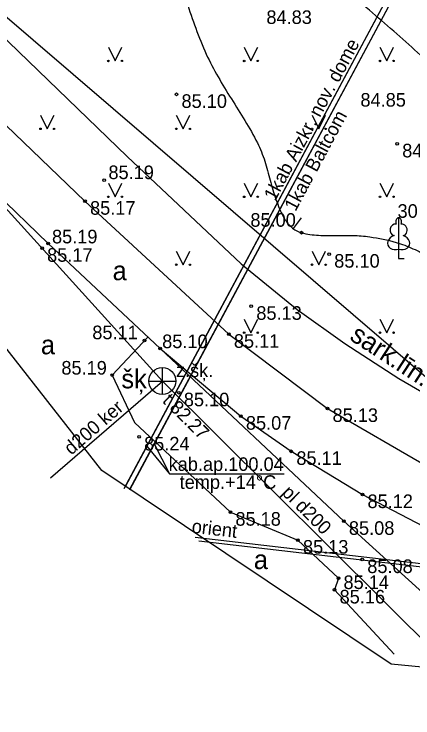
# Model space of a CAD drawing. Extents: x 576692 to 577659, y 273254 to 273799.
# Drawn here: x 576833.78 to 576848.46, y 273443.33 to 273469.22 of the extents above; entities that cross this region are included whole.
import ezdxf

# ---------------------------------------------------------------- set-up
doc = ezdxf.new("R2010")
doc.units = 0
for name, color, linetype in [('APGR_ELEM_####_####_#', 7, 'Continuous'), ('APGR_SARK_####_####_#', 7, 'Continuous'), ('APGS_ELEM_####_####_#', 7, 'Continuous'), ('BUVE_EKAS_####_####_#', 7, 'Continuous'), ('BUVE_EKAS_BIZM_TKST_#', 7, 'Continuous'), ('CELI_CAPM_####_####_#', 7, 'Continuous'), ('CELI_CMAL_####_####_#', 7, 'Continuous'), ('CELI_TAKA_####_####_#', 7, 'Continuous'), ('CKOM_ELEM_####_TKST_#', 7, 'Continuous'), ('ELEK_ELEM_####_TKST_#', 7, 'Continuous'), ('ELEK_STTP_####_TKST_#', 7, 'Continuous'), ('GAZE_VADP_VSP1_TKST_#', 7, 'Continuous'), ('GAZE_VADV_VSP1_####_#', 7, 'Continuous'), ('GEOD_ELEM_####_TKST_#', 7, 'Continuous'), ('GEOD_SITP_####_TKST_#', 7, 'Continuous'), ('HIDT_CAUR_####_####_#', 7, 'Continuous'), ('HIDT_REZV_####_TKST_#', 7, 'Continuous'), ('LKAN_ELEM_####_####_#', 7, 'Continuous'), ('LKAN_ELEM_PAST_TKST_#', 7, 'Continuous'), ('RELJ_ELEM_####_####_#', 7, 'Continuous'), ('RELJ_HORZ_####_TKST_#', 7, 'Continuous'), ('SAKK_KKAN_####_TKST_#', 7, 'Continuous'), ('SILT_VADP_UDEN_####_#', 7, 'Continuous'), ('SKAN_VADP_PAST_####_#', 7, 'Continuous')]:
    doc.layers.add(name, color=color, linetype=linetype)

# ---------------------------------------------------------------- blocks, each defined once
blk = doc.blocks.new('KNAKA')
at = {"layer": 'HIDT_CAUR_####_####_#'}
for p, q in [((0, -0.5), (0, 0.5)), ((-0.5, 0), (0.5, 0))]:
    blk.add_line(p, q, dxfattribs=at)
blk.add_circle((0, 0), 0.5, dxfattribs=at)

msp = doc.modelspace()

# ---------------------------------------------------------------- linework, layer by layer
at = {"layer": 'APGR_ELEM_####_####_#'}
msp.add_lwpolyline([(576839.238, 273455.723), (576849.437, 273445.584)], dxfattribs=at)
at = {"layer": 'APGS_ELEM_####_####_#'}
for points in [[(576838.702, 273457.341), (576837.387, 273455.943), (576838.207, 273454.193), (576841.742, 273450.9), (576844.229, 273449.872), (576845.722, 273448.466), (576845.578, 273448.038), (576847.775, 273445.672)], [(576839.154, 273456.918), (576845.921, 273450.563), (576851.206, 273445.767)]]:
    msp.add_lwpolyline(points, dxfattribs=at)
at = {"layer": 'BUVE_EKAS_####_####_#'}
for points in [[(576826.001, 273472.363), (576828.621, 273469.802), (576836.389, 273462.34), (576841.686, 273457.444), (576845.319, 273454.716), (576849.082, 273452.532)], [(576824.562, 273470.831), (576827.215, 273468.334), (576835.031, 273460.78), (576839.154, 273456.918), (576842.128, 273454.432), (576843.985, 273453.136), (576846.605, 273451.548), (576850.254, 273449.644), (576851.039, 273449.303), (576852.953, 273448.506), (576857.031, 273447.457), (576866.325, 273446.611), (576873.77, 273446.527), (576881.158, 273446.824), (576883.32, 273446.93), (576884.753, 273447.027), (576885.692, 273447.03), (576896.074, 273447.514), (576899.769, 273447.618), (576912.579, 273448.121), (576922.736, 273448.514), (576932.841, 273448.955)]]:
    msp.add_lwpolyline(points, dxfattribs=at)
at = {"layer": 'CELI_CAPM_####_####_#'}
msp.add_lwpolyline([(576826.001, 273472.363), (576828.621, 273469.802), (576836.389, 273462.34), (576841.686, 273457.444), (576845.319, 273454.716), (576849.082, 273452.532), (576850.759, 273451.676), (576853.505, 273450.522), (576857.427, 273449.476), (576866.458, 273448.688), (576873.536, 273448.698), (576882.557, 273448.951)], dxfattribs=at)
at = {"layer": 'CELI_TAKA_####_####_#'}
msp.add_lwpolyline([(577046.926, 273445.044), (577014.811, 273425.219), (577003.88, 273430.992), (576984.145, 273436.674), (576957.338, 273444.294), (576939.479, 273446.802), (576902.067, 273445.778), (576895.402, 273442.827), (576880.902, 273442.095), (576847.668, 273445.309), (576837.012, 273452.428), (576828.656, 273463.092), (576806.624, 273484.507), (576830.977, 273509.535), (576825.208, 273515.66), (576822.783, 273520.141), (576835.572, 273532.408), (576845.616, 273554.029), (576851.92, 273575.614), (576848.447, 273595.284), (576850.413, 273611.975)], dxfattribs=at)
at = {"layer": 'CKOM_ELEM_####_TKST_#'}
for points in [[(576838.667, 273453.32), (576839.499, 273452.314)], [(576838.94, 273453.407), (576839.499, 273452.314)], [(576839.499, 273452.314), (576843.718, 273452.314)]]:
    msp.add_lwpolyline(points, dxfattribs=at)
at = {"layer": 'ELEK_ELEM_####_TKST_#'}
for points in [[(576840.445, 273449.974), (576866.887, 273446.903)], [(576840.581, 273449.838), (576867.241, 273446.741)]]:
    msp.add_lwpolyline(points, dxfattribs=at)
at = {"layer": 'GAZE_VADP_VSP1_TKST_#'}
for points in [[(576810.147, 273477.324), (576815.09, 273482.357), (576839.238, 273455.723)], [(576835.125, 273452.155), (576839.238, 273455.723)]]:
    msp.add_lwpolyline(points, dxfattribs=at)
at = {"layer": 'GEOD_ELEM_####_TKST_#'}
msp.add_spline([(576850.856, 273468.136), (576850.521, 273468.499), (576850.192, 273468.845), (576849.856, 273469.182), (576849.512, 273469.512), (576849.158, 273469.835), (576848.744, 273470.112), (576848.616, 273470.173), (576848.488, 273470.231), (576848.359, 273470.289), (576848.232, 273470.35), (576847.553, 273470.712), (576847.231, 273470.922), (576846.933, 273471.169), (576846.591, 273471.552), (576846.292, 273471.964), (576845.983, 273472.414), (576845.677, 273472.866), (576845.371, 273473.318), (576845.06, 273473.767), (576844.951, 273473.91), (576844.817, 273474.115), (576842.928, 273477.125)], degree=3, dxfattribs=at)
at = {"layer": 'GEOD_SITP_####_TKST_#'}
msp.add_line((576844.354, 273461.731), (576844.054, 273461.331), dxfattribs=at)
for points in [[(576850.309, 273466.156), (576849.488, 273466.989), (576847.755, 273468.597), (576846.859, 273469.368), (576845.952, 273470.128), (576845.83, 273470.215), (576845.768, 273470.257), (576845.707, 273470.301), (576845.627, 273470.38), (576845.496, 273470.554), (576845.008, 273471.112), (576844.496, 273471.652), (576843.999, 273472.204), (576843.554, 273472.796), (576843.279, 273473.225), (576843.009, 273473.657), (576842.485, 273474.529), (576841.464, 273476.291), (576840.775, 273477.495), (576840.727, 273477.572), (576840.266, 273478.307), (576839.682, 273479.164), (576838.518, 273480.592), (576837.837, 273481.457), (576837.165, 273482.328), (576836.494, 273483.202), (576835.813, 273484.07), (576835.647, 273484.236), (576835.555, 273484.31), (576835.464, 273484.382), (576835.209, 273484.499), (576834.909, 273484.546), (576834.608, 273484.594), (576834.352, 273484.712)], [(576835.842, 273480.847), (576835.965, 273480.328), (576836.029, 273479.857), (576836.15, 273478.765), (576836.308, 273477.685), (576836.436, 273477.163), (576836.616, 273476.659), (576836.922, 273476.008), (576837.266, 273475.373), (576838.019, 273474.132), (576838.774, 273472.892), (576839.281, 273471.936), (576839.43, 273471.609), (576839.802, 273470.653), (576840.132, 273469.676), (576840.467, 273468.7), (576840.854, 273467.749), (576841.289, 273466.915), (576841.778, 273466.105), (576842.275, 273465.302), (576842.738, 273464.485), (576843.01, 273463.813), (576843.209, 273463.11), (576843.42, 273462.402), (576843.555, 273462.054), (576843.634, 273461.883), (576843.724, 273461.715), (576843.994, 273461.379), (576844.167, 273461.258), (576844.363, 273461.18), (576844.989, 273461.086), (576845.619, 273461.074), (576846.249, 273461.077), (576846.562, 273461.063), (576846.873, 273461.027), (576847.847, 273460.821), (576848.465, 273460.591), (576849.05, 273460.282), (576850.158, 273459.521), (576851.247, 273458.734), (576851.807, 273458.393), (576852.39, 273458.118), (576852.666, 273458.038), (576852.962, 273458.007), (576853.261, 273458.031), (576853.407, 273458.067), (576853.547, 273458.118), (576853.972, 273458.376), (576854.14, 273458.553), (576854.26, 273458.769), (576854.322, 273459.005), (576854.338, 273459.243), (576854.338, 273459.537), (576854.334, 273459.813)]]:
    msp.add_spline(points, degree=3, dxfattribs=at)
at = {"layer": 'LKAN_ELEM_####_####_#'}
msp.add_lwpolyline([(576823.017, 273478.389), (576837.945, 273463.989), (576842.134, 273460.04), (576844.205, 273458.348), (576845.956, 273457.106), (576847.941, 273455.817), (576850.95, 273454.076), (576853.436, 273452.872), (576856.186, 273451.944), (576859.18, 273451.149), (576861.576, 273450.665), (576872.092, 273450.399), (576885.897, 273450.926), (576899.701, 273451.453), (576927.476, 273453.004), (576934.217, 273453.498), (576938.549, 273453.631), (576941.692, 273453.38), (576944.259, 273452.97), (576952.083, 273451.258)], dxfattribs=at)
at = {"layer": 'LKAN_ELEM_PAST_TKST_#'}
for p, q in [((576837.25, 273468), (576837.5, 273467.5)), ((576837.5, 273467.5), (576837.75, 273468)), ((576842.25, 273468), (576842.5, 273467.5)), ((576842.5, 273467.5), (576842.75, 273468)), ((576847.25, 273468), (576847.5, 273467.5)), ((576847.5, 273467.5), (576847.75, 273468)), ((576834.75, 273465.5), (576835, 273465)), ((576835, 273465), (576835.25, 273465.5)), ((576839.75, 273465.5), (576840, 273465)), ((576840, 273465), (576840.25, 273465.5)), ((576844.75, 273465.5), (576845, 273465)), ((576845, 273465), (576845.25, 273465.5)), ((576837.25, 273463), (576837.5, 273462.5)), ((576837.5, 273462.5), (576837.75, 273463)), ((576842.25, 273463), (576842.5, 273462.5)), ((576842.5, 273462.5), (576842.75, 273463)), ((576847.25, 273463), (576847.5, 273462.5)), ((576847.5, 273462.5), (576847.75, 273463)), ((576839.75, 273460.5), (576840, 273460)), ((576840, 273460), (576840.25, 273460.5)), ((576844.75, 273460.5), (576845, 273460)), ((576845, 273460), (576845.25, 273460.5)), ((576847.937, 273460.575), (576847.937, 273460.228)), ((576847.937, 273460.228), (576848.137, 273460.228)), ((576842.25, 273458), (576842.5, 273457.5)), ((576842.5, 273457.5), (576842.75, 273458)), ((576847.25, 273458), (576847.5, 273457.5)), ((576847.5, 273457.5), (576847.75, 273458))]:
    msp.add_line(p, q, dxfattribs=at)
for points in [[(576847.937, 273461.728), (576847.937, 273460.575)], [(576848.027, 273461.496), (576848.026, 273461.497)]]:
    msp.add_lwpolyline(points, dxfattribs=at)
for centre, radius in [((576837.25, 273467.5), 0.028), ((576837.75, 273467.5), 0.0263), ((576842.25, 273467.5), 0.028), ((576842.75, 273467.5), 0.0263), ((576847.25, 273467.5), 0.028), ((576847.75, 273467.5), 0.0263), ((576834.75, 273465), 0.028), ((576835.25, 273465), 0.0263), ((576839.75, 273465), 0.028), ((576840.25, 273465), 0.0263), ((576844.75, 273465), 0.028), ((576845.25, 273465), 0.0263), ((576837.25, 273462.5), 0.028), ((576837.75, 273462.5), 0.0263), ((576842.25, 273462.5), 0.028), ((576842.75, 273462.5), 0.0263), ((576847.25, 273462.5), 0.028), ((576847.75, 273462.5), 0.0263), ((576839.75, 273460), 0.028), ((576840.25, 273460), 0.0263), ((576844.75, 273460), 0.028), ((576845.25, 273460), 0.0263), ((576842.25, 273457.5), 0.028), ((576842.75, 273457.5), 0.0263), ((576847.25, 273457.5), 0.028), ((576847.75, 273457.5), 0.0263)]:
    msp.add_circle(centre, radius, dxfattribs=at)
for centre, major_axis, ratio, start_param, end_param in [((576847.809, 273461.283), (-0.039, -0.212), 0.861323, 3.141593, 6.283185), ((576847.937, 273461.578), (0, -0.15), 0.707107, 3.14537, 5.287485), ((576847.937, 273461.578), (0, -0.15), 0.707107, 0.995701, 3.137816), ((576848.065, 273461.283), (0.039, -0.212), 0.861323, 0, 3.141593), ((576847.847, 273460.821), (0.307, 0.095), 0.814445, 1.570796, 4.752015), ((576848.027, 273460.821), (-0.307, 0.095), 0.814445, 1.531171, 4.712389)]:
    msp.add_ellipse(centre, major_axis=major_axis, ratio=ratio, start_param=start_param, end_param=end_param, dxfattribs=at)
at = {"layer": 'RELJ_ELEM_####_####_#'}
for centre in [(576839.757, 273466.271), (576847.884, 273464.451), (576837.095, 273463.116), (576836.389, 273462.34), (576844.363, 273461.18), (576835.031, 273460.78), (576834.808, 273460.609), (576845.38, 273460.393), (576842.512, 273458.474), (576841.686, 273457.444), (576838.583, 273457.215), (576839.154, 273456.918), (576837.387, 273455.943), (576839.843, 273455.293), (576845.319, 273454.716), (576842.128, 273454.432), (576838.379, 273453.667), (576843.985, 273453.136), (576846.605, 273451.548), (576841.742, 273450.9), (576845.921, 273450.563), (576844.229, 273449.872), (576846.597, 273449.157), (576845.722, 273448.466), (576845.578, 273448.038)]:
    msp.add_circle(centre, 0.05, dxfattribs=at)
at = {"layer": 'SILT_VADP_UDEN_####_#'}
msp.add_lwpolyline([(576957.448, 273434.464), (576965.44, 273432.264), (576965.52, 273443.731), (576938.464, 273451.018), (576852.158, 273453.108), (576824.165, 273477.114), (576853.83, 273507.082), (577096.144, 273448.16), (577095.062, 273421.873)], dxfattribs=at)
at = {"layer": 'SKAN_VADP_PAST_####_#'}
for p, q in [((576838.045, 273451.738), (576889.725, 273548.106)), ((576838.035, 273451.719), (576849.609, 273473.3))]:
    msp.add_line(p, q, dxfattribs=at)
for points in [[(576889.659, 273548.407), (576837.878, 273451.85)], [(576849.57, 273473.652), (576837.825, 273451.75)]]:
    msp.add_lwpolyline(points, dxfattribs=at)

# ---------------------------------------------------------------- block references
at = {"layer": 'HIDT_CAUR_####_####_#'}
msp.add_blockref('KNAKA', (576839.238, 273455.723), dxfattribs=at)

# ---------------------------------------------------------------- texts
at = {"layer": 'APGR_SARK_####_####_#'}
msp.add_text(' 30', height=0.5, dxfattribs=at).set_placement((576847.712, 273461.728))
at = {"layer": 'BUVE_EKAS_BIZM_TKST_#'}
msp.add_text('sark.līn.', height=0.7, rotation=326.9886, dxfattribs=at).set_placement((576846.097, 273457.265))
at = {"layer": 'CELI_CMAL_####_####_#'}
for s, p in [('a', (576837.406, 273459.431)), ('a', (576834.766, 273456.706)), ('šķ', (576837.729, 273455.454)), ('a', (576842.605, 273448.803))]:
    msp.add_text(s, height=0.7, dxfattribs=at).set_placement(p)
at = {"layer": 'CKOM_ELEM_####_TKST_#'}
for s, p in [('1kab Aizkr. nov. dome', (576843.389, 273462.317)), ('1kab Baltcom', (576844.14, 273461.935))]:
    msp.add_text(s, height=0.5, rotation=61.7968, dxfattribs=at).set_placement(p)
for s, p in [('kab.ap.100.04', (576839.47, 273452.415)), ('temp.+14°C', (576839.875, 273451.754))]:
    msp.add_text(s, height=0.5, dxfattribs=at).set_placement(p)
at = {"layer": 'ELEK_STTP_####_TKST_#'}
msp.add_text('d200 ker', height=0.5, rotation=40.9407, dxfattribs=at).set_placement((576835.883, 273452.976))
at = {"layer": 'GAZE_VADV_VSP1_####_#'}
msp.add_text('orient', height=0.5, rotation=353.3735, dxfattribs=at).set_placement((576840.3, 273450.142))
at = {"layer": 'HIDT_REZV_####_TKST_#'}
for s, p in [(' 84.83', (576842.883, 273468.859)), (' 85.10', (576839.757, 273465.771)), (' 84.85', (576846.345, 273465.818)), (' 84.98', (576847.884, 273463.951)), (' 85.19', (576837.067, 273463.151)), (' 85.17', (576836.389, 273461.84)), (' 85.00', (576842.293, 273461.399)), (' 85.19', (576834.989, 273460.787)), (' 85.17', (576834.808, 273460.109)), (' 85.10', (576845.38, 273459.893)), (' 85.13', (576842.512, 273457.974)), (' 85.11', (576836.473, 273457.26)), (' 85.10', (576839.046, 273456.932)), (' 85.11', (576841.686, 273456.944)), (' 85.19', (576835.334, 273455.959)), (' 85.10', (576839.843, 273454.793)), (' 85.13', (576845.319, 273454.216)), (' 85.07', (576842.128, 273453.932)), (' 85.24', (576838.379, 273453.167)), (' 85.11', (576843.985, 273452.636)), (' 85.12', (576846.605, 273451.048)), (' 85.18', (576841.742, 273450.4)), (' 85.08', (576845.921, 273450.063)), (' 85.13', (576844.229, 273449.372)), (' 85.08', (576846.597, 273448.657)), (' 85.14', (576845.722, 273448.069)), (' 85.16', (576845.578, 273447.538))]:
    msp.add_text(s, height=0.5, dxfattribs=at).set_placement(p)
at = {"layer": 'RELJ_HORZ_####_TKST_#'}
msp.add_text('z.šķ.', height=0.5, dxfattribs=at).set_placement((576839.738, 273455.865))
at = {"layer": 'SAKK_KKAN_####_TKST_#'}
for s, p in [('t 82.27', (576839.208, 273454.968)), ('pl d200', (576843.601, 273451.582))]:
    msp.add_text(s, height=0.5, rotation=315.1704, dxfattribs=at).set_placement(p)

doc.saveas('drawing.dxf')
